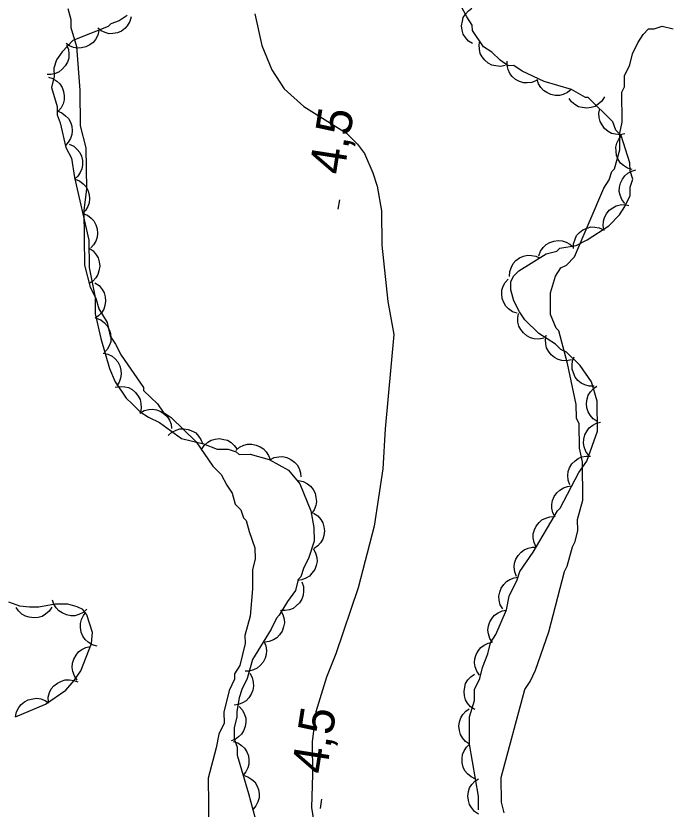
# Model space of a CAD drawing. Extents: x 282461 to 284471, y 5554090 to 5557646.
# Drawn here: x 283630.3 to 283686.1, y 5556718 to 5556785.4 of the extents above; entities that cross this region are included whole.
import ezdxf

# ---------------------------------------------------------------- set-up
doc = ezdxf.new("R2010")
doc.units = 0
for name, color, linetype in [('Niveau 1', 7, 'Continuous'), ('Niveau 22', 7, 'Continuous'), ('Niveau 3', 7, 'Continuous'), ('Niveau 44', 7, 'Continuous')]:
    doc.layers.add(name, color=color, linetype=linetype)

msp = doc.modelspace()

# ---------------------------------------------------------------- linework, layer by layer
at = {"layer": 'Niveau 1'}
for points in [[(283634.74, 5556786.01), (283634.98, 5556785.08), (283634.99, 5556784.39), (283635.48, 5556782.77), (283635.75, 5556779.06), (283635.79, 5556776.04), (283636.27, 5556774.18), (283636.31, 5556770.7), (283636.1, 5556768.84), (283636.16, 5556764.2), (283636.64, 5556762.35), (283637.12, 5556761.42), (283637.36, 5556760.5), (283638.07, 5556759.34), (283638.32, 5556758.19), (283638.79, 5556757.49), (283639.26, 5556756.57), (283641.16, 5556753.81), (283641.16, 5556753.57), (283642.33, 5556752.43), (283642.81, 5556751.74), (283643.51, 5556751.28), (283645.62, 5556749.21), (283647.04, 5556747.14), (283647.75, 5556746.45), (283648.22, 5556745.53), (283648.69, 5556744.84), (283648.94, 5556743.91), (283649.41, 5556743.45), (283649.65, 5556742.76), (283649.88, 5556742.53), (283650.12, 5556741.6), (283650.61, 5556740.21), (283650.62, 5556739.29), (283650.39, 5556738.35), (283650.41, 5556736.73), (283650.21, 5556734.4), (283649.76, 5556732.77), (283649.77, 5556732.08), (283649.33, 5556730.21), (283648.87, 5556729.51), (283648.88, 5556729.05), (283648.42, 5556728.11), (283647.98, 5556726.25), (283647.99, 5556725.32), (283647.54, 5556724.39), (283647.32, 5556723.22), (283646.65, 5556720.66), (283646.7, 5556716.25)], [(283675.55, 5556733.07), (283676.88, 5556738.2), (283677.11, 5556738.66), (283677.55, 5556740.3), (283677.78, 5556740.76), (283678, 5556741.69), (283677.99, 5556742.62), (283678.44, 5556744.25), (283678.4, 5556747.5), (283678.15, 5556748.66), (283678.13, 5556750.75), (283677.89, 5556751.21), (283677.88, 5556752.37), (283677.14, 5556755.85), (283676.41, 5556758.63), (283676.18, 5556758.86), (283675.7, 5556760.01), (283675.68, 5556761.87), (283676.12, 5556763.27), (283676.58, 5556763.97), (283677.04, 5556764.21), (283677.73, 5556764.91), (283680.22, 5556770.75), (283680.67, 5556771.45), (283680.9, 5556772.15), (283681.13, 5556772.38), (283681.57, 5556774.01), (283681.56, 5556775.41), (283681.78, 5556776.34), (283681.75, 5556778.89), (283681.98, 5556779.36), (283681.97, 5556780.29), (283682.42, 5556781.22), (283682.64, 5556782.15), (283683.1, 5556783.09), (283683.55, 5556783.79), (283684.01, 5556784.26), (283684.48, 5556784.27), (283685.17, 5556784.51), (283686.1, 5556784.28)], [(283671.77, 5556717.7), (283671.53, 5556718.63), (283671.51, 5556720.72), (283673.51, 5556728.17), (283673.97, 5556728.87), (283674.42, 5556729.81), (283675.55, 5556733.07)]]:
    msp.add_lwpolyline(points, dxfattribs=at)
at = {"layer": 'Niveau 22'}
for points in [[(283650.59, 5556785.54), (283651.2, 5556782.87), (283652.04, 5556780.79), (283653.1, 5556779.18), (283654.75, 5556777.69), (283658.37, 5556775.41), (283659.32, 5556774.49), (283659.91, 5556773.68), (283660.62, 5556772.06), (283660.98, 5556770.91), (283661.36, 5556768.82), (283661.39, 5556765.92), (283661.89, 5556761.11), (283662.39, 5556758.33), (283661.67, 5556750.3), (283661.47, 5556746.93), (283660.72, 5556742.04), (283659.38, 5556736.8), (283657.47, 5556731.2), (283656.68, 5556729.22)], [(283656.68, 5556729.22), (283655.79, 5556726.3), (283655.47, 5556723.74), (283655.5, 5556720.96), (283655.42, 5556718.17), (283656.17, 5556713.3), (283657.25, 5556710.75)]]:
    msp.add_lwpolyline(points, dxfattribs=at)
at = {"layer": 'Niveau 3'}
for p, q in [((283657.68, 5556768.96), (283657.8, 5556769.75)), ((283656.18, 5556718.07), (283656.3, 5556718.86))]:
    msp.add_line(p, q, dxfattribs=at)
at = {"layer": 'Niveau 44'}
for points in [[(283669.59, 5556717.96), (283669.58, 5556719.12), (283668.83, 5556723.53), (283668.81, 5556725.85), (283669.25, 5556727.25), (283669.24, 5556728.17), (283669.7, 5556729.11), (283669.92, 5556730.04), (283670.37, 5556731.21), (283670.59, 5556732.14), (283671.05, 5556732.84), (283671.95, 5556734.94), (283672.17, 5556736.1), (283672.85, 5556737.5), (283673.08, 5556738.2), (283674.22, 5556739.84), (283676.27, 5556743.35), (283676.5, 5556743.58), (283678.09, 5556746.62), (283678.77, 5556747.56), (283679.67, 5556750.12), (283679.64, 5556752.67), (283679.16, 5556754.29), (283678.21, 5556755.68), (283677.04, 5556756.82), (283676.57, 5556757.05), (283676.1, 5556757.51), (283674.7, 5556758.42), (283673.52, 5556759.57), (283673.05, 5556760.26), (283672.58, 5556761.18), (283672.33, 5556762.11), (283672.32, 5556762.8), (283672.55, 5556763.27), (283673.01, 5556763.74), (283675.32, 5556765.16), (283676.24, 5556765.4), (283676.47, 5556765.64), (283677.86, 5556765.89), (283678.79, 5556766.36), (283680.63, 5556767.54), (283681.55, 5556768.48), (283682.01, 5556769.19), (283682.46, 5556770.12), (283682.45, 5556770.82), (283682.68, 5556771.52), (283682.44, 5556772.21), (283682.43, 5556772.91), (283681.7, 5556775.22), (283681.23, 5556775.68), (283680.99, 5556776.37), (283678.88, 5556778.44), (283678.65, 5556778.43), (283677.48, 5556779.12), (283675.15, 5556779.79), (283673.28, 5556780.69), (283672.58, 5556781.15), (283672.11, 5556781.14), (283671.41, 5556781.6), (283670.7, 5556782.29), (283670, 5556782.74), (283669.06, 5556784.13), (283669.05, 5556784.59), (283668.58, 5556785.28), (283668.1, 5556786.21)], [(283669.08, 5556783.02), (283668.73, 5556783.24), (283668.47, 5556783.55), (283668.29, 5556783.83), (283668.19, 5556784.17), (283668.15, 5556784.54), (283668.21, 5556784.92), (283668.29, 5556785.23), (283668.48, 5556785.53), (283668.73, 5556785.81), (283669.02, 5556786.02)], [(283639.78, 5556785.41), (283639.09, 5556784.94), (283638.39, 5556784.7), (283638.16, 5556784.46), (283635.16, 5556783.27), (283634.24, 5556782.33), (283633.78, 5556781.63), (283633.56, 5556780.93), (283633.57, 5556780.23), (283633.34, 5556779.3), (283633.83, 5556777.68), (283633.84, 5556776.98), (283634.08, 5556776.29), (283634.57, 5556774.21), (283635.04, 5556773.28), (283635.29, 5556771.66), (283636.52, 5556766.34), (283636.54, 5556764.01), (283637.04, 5556761.47), (283637.05, 5556760.07), (283637.54, 5556757.99), (283638.27, 5556755.44), (283638.75, 5556754.29), (283639.69, 5556752.91), (283640.16, 5556752.45), (283640.87, 5556751.76), (283641.57, 5556751.3), (283642.5, 5556750.85), (283644.38, 5556749.48), (283646.24, 5556749.04), (283647.41, 5556748.58), (283648.33, 5556748.6), (283649.03, 5556748.37), (283649.27, 5556748.14), (283650.2, 5556748.15), (283651.83, 5556747.71), (283653.47, 5556746.8), (283654.41, 5556745.65), (283655.36, 5556743.34), (283655.61, 5556741.95), (283655.63, 5556740.79), (283655.18, 5556739.39), (283654.72, 5556738.45), (283654.5, 5556737.75), (283654.27, 5556737.52), (283654.05, 5556736.59), (283653.36, 5556735.65), (283652.68, 5556734.48), (283652.45, 5556734.25), (283652, 5556733.31), (283650.4, 5556730.74), (283649.95, 5556729.11), (283649.5, 5556728.18), (283649.28, 5556727.48), (283649.06, 5556726.31), (283649.06, 5556725.85), (283648.84, 5556724.92), (283648.85, 5556723.99), (283649.09, 5556723.3), (283649.1, 5556722.6), (283650.07, 5556719.36), (283651.04, 5556715.66)], [(283640.11, 5556785.29), (283640, 5556784.89), (283639.78, 5556784.54), (283639.57, 5556784.29), (283639.28, 5556784.09), (283638.94, 5556783.94), (283638.56, 5556783.88), (283638.24, 5556783.86), (283637.89, 5556783.95), (283637.56, 5556784.1), (283637.27, 5556784.32)], [(283637.37, 5556784.14), (283637.28, 5556783.74), (283637.08, 5556783.38), (283636.88, 5556783.12), (283636.59, 5556782.91), (283636.26, 5556782.74), (283635.89, 5556782.66), (283635.56, 5556782.63), (283635.22, 5556782.7), (283634.87, 5556782.84), (283634.58, 5556783.04)], [(283671.85, 5556781.17), (283671.44, 5556781.09), (283671.04, 5556781.12), (283670.71, 5556781.2), (283670.41, 5556781.37), (283670.12, 5556781.6), (283669.9, 5556781.91), (283669.73, 5556782.19), (283669.66, 5556782.54), (283669.64, 5556782.91), (283669.7, 5556783.26)], [(283634.62, 5556782.9), (283634.78, 5556782.52), (283634.82, 5556782.11), (283634.81, 5556781.78), (283634.7, 5556781.45), (283634.52, 5556781.12), (283634.26, 5556780.84), (283634.01, 5556780.63), (283633.69, 5556780.49), (283633.33, 5556780.4), (283632.97, 5556780.4)], [(283674.51, 5556779.88), (283674.12, 5556779.72), (283673.72, 5556779.68), (283673.39, 5556779.69), (283673.06, 5556779.8), (283672.73, 5556779.98), (283672.45, 5556780.24), (283672.23, 5556780.49), (283672.1, 5556780.81), (283672.01, 5556781.17), (283672, 5556781.53)], [(283633.08, 5556780.18), (283633.47, 5556780.05), (283633.81, 5556779.82), (283634.06, 5556779.6), (283634.24, 5556779.3), (283634.38, 5556778.96), (283634.43, 5556778.58), (283634.43, 5556778.25), (283634.33, 5556777.92), (283634.17, 5556777.58), (283633.94, 5556777.3)], [(283677.45, 5556779.13), (283677.13, 5556778.86), (283676.76, 5556778.7), (283676.44, 5556778.61), (283676.09, 5556778.62), (283675.73, 5556778.69), (283675.38, 5556778.86), (283675.1, 5556779.03), (283674.87, 5556779.3), (283674.68, 5556779.61), (283674.57, 5556779.96)], [(283680.26, 5556778.5), (283680.05, 5556778.14), (283679.74, 5556777.87), (283679.47, 5556777.69), (283679.13, 5556777.59), (283678.76, 5556777.54), (283678.38, 5556777.59), (283678.07, 5556777.66), (283677.76, 5556777.84), (283677.48, 5556778.08), (283677.27, 5556778.37)], [(283633.84, 5556777.3), (283634.23, 5556777.15), (283634.55, 5556776.9), (283634.79, 5556776.67), (283634.95, 5556776.36), (283635.07, 5556776.01), (283635.09, 5556775.62), (283635.08, 5556775.3), (283634.96, 5556774.97), (283634.77, 5556774.64), (283634.53, 5556774.38)], [(283682.01, 5556775.37), (283681.6, 5556775.28), (283681.2, 5556775.32), (283680.88, 5556775.4), (283680.57, 5556775.57), (283680.28, 5556775.81), (283680.06, 5556776.12), (283679.9, 5556776.4), (283679.82, 5556776.74), (283679.8, 5556777.12), (283679.87, 5556777.47)], [(283682.62, 5556772.32), (283682.22, 5556772.44), (283681.88, 5556772.66), (283681.63, 5556772.88), (283681.44, 5556773.17), (283681.3, 5556773.52), (283681.25, 5556773.9), (283681.23, 5556774.22), (283681.33, 5556774.56), (283681.49, 5556774.9), (283681.71, 5556775.18)], [(283634.85, 5556774.48), (283635.23, 5556774.3), (283635.53, 5556774.03), (283635.75, 5556773.78), (283635.89, 5556773.45), (283635.98, 5556773.09), (283635.97, 5556772.71), (283635.93, 5556772.39), (283635.78, 5556772.07), (283635.58, 5556771.76), (283635.31, 5556771.51)], [(283682, 5556769.44), (283681.74, 5556769.77), (283681.6, 5556770.15), (283681.52, 5556770.47), (283681.54, 5556770.82), (283681.62, 5556771.18), (283681.8, 5556771.52), (283681.99, 5556771.79), (283682.26, 5556772.01), (283682.59, 5556772.19), (283682.93, 5556772.29)], [(283635.32, 5556771.52), (283635.71, 5556771.37), (283636.03, 5556771.12), (283636.27, 5556770.88), (283636.43, 5556770.57), (283636.54, 5556770.22), (283636.57, 5556769.83), (283636.55, 5556769.51), (283636.43, 5556769.18), (283636.24, 5556768.86), (283636, 5556768.59)], [(283680.24, 5556767.14), (283680.15, 5556767.55), (283680.19, 5556767.95), (283680.27, 5556768.27), (283680.44, 5556768.58), (283680.67, 5556768.87), (283680.98, 5556769.09), (283681.27, 5556769.25), (283681.61, 5556769.33), (283681.98, 5556769.35), (283682.34, 5556769.28)], [(283636, 5556768.59), (283636.39, 5556768.44), (283636.71, 5556768.19), (283636.94, 5556767.96), (283637.11, 5556767.64), (283637.22, 5556767.29), (283637.24, 5556766.91), (283637.23, 5556766.58), (283637.1, 5556766.25), (283636.92, 5556765.93), (283636.68, 5556765.67)], [(283677.63, 5556765.62), (283677.64, 5556766.03), (283677.77, 5556766.42), (283677.91, 5556766.72), (283678.15, 5556766.98), (283678.44, 5556767.2), (283678.8, 5556767.35), (283679.11, 5556767.45), (283679.46, 5556767.44), (283679.83, 5556767.38), (283680.16, 5556767.24)], [(283636.53, 5556765.65), (283636.87, 5556765.42), (283637.13, 5556765.1), (283637.31, 5556764.82), (283637.4, 5556764.48), (283637.44, 5556764.12), (283637.37, 5556763.74), (283637.29, 5556763.42), (283637.1, 5556763.13), (283636.85, 5556762.85), (283636.55, 5556762.65)], [(283674.7, 5556765), (283674.84, 5556765.39), (283675.08, 5556765.72), (283675.31, 5556765.96), (283675.62, 5556766.13), (283675.96, 5556766.25), (283676.35, 5556766.29), (283676.67, 5556766.28), (283677.01, 5556766.17), (283677.33, 5556765.99), (283677.6, 5556765.76)], [(283672.22, 5556763.25), (283672.23, 5556763.67), (283672.37, 5556764.05), (283672.52, 5556764.35), (283672.76, 5556764.6), (283673.06, 5556764.82), (283673.41, 5556764.97), (283673.73, 5556765.06), (283674.08, 5556765.04), (283674.44, 5556764.97), (283674.77, 5556764.82)], [(283672.87, 5556760.12), (283672.47, 5556760.25), (283672.14, 5556760.49), (283671.9, 5556760.72), (283671.73, 5556761.03), (283671.6, 5556761.37), (283671.56, 5556761.76), (283671.57, 5556762.08), (283671.68, 5556762.42), (283671.85, 5556762.74), (283672.09, 5556763.02)], [(283637.03, 5556762.7), (283637.38, 5556762.47), (283637.64, 5556762.15), (283637.81, 5556761.87), (283637.9, 5556761.53), (283637.94, 5556761.16), (283637.88, 5556760.78), (283637.79, 5556760.47), (283637.6, 5556760.17), (283637.35, 5556759.9), (283637.05, 5556759.7)], [(283637.14, 5556759.71), (283637.53, 5556759.56), (283637.85, 5556759.31), (283638.08, 5556759.07), (283638.25, 5556758.76), (283638.36, 5556758.41), (283638.39, 5556758.03), (283638.37, 5556757.7), (283638.25, 5556757.37), (283638.07, 5556757.05), (283637.82, 5556756.78)], [(283675.12, 5556758.01), (283674.71, 5556757.93), (283674.3, 5556757.96), (283673.98, 5556758.04), (283673.68, 5556758.21), (283673.39, 5556758.45), (283673.16, 5556758.75), (283673, 5556759.04), (283672.93, 5556759.38), (283672.91, 5556759.75), (283672.97, 5556760.11)], [(283677.47, 5556756.17), (283677.06, 5556756.09), (283676.66, 5556756.12), (283676.33, 5556756.2), (283676.03, 5556756.37), (283675.74, 5556756.61), (283675.52, 5556756.92), (283675.35, 5556757.2), (283675.28, 5556757.54), (283675.26, 5556757.91), (283675.32, 5556758.27)], [(283637.73, 5556756.74), (283638.14, 5556756.66), (283638.49, 5556756.47), (283638.76, 5556756.27), (283638.97, 5556756), (283639.15, 5556755.67), (283639.23, 5556755.29), (283639.27, 5556754.97), (283639.21, 5556754.62), (283639.08, 5556754.28), (283638.88, 5556753.97)], [(283679.4, 5556753.94), (283678.98, 5556753.94), (283678.59, 5556754.06), (283678.29, 5556754.19), (283678.02, 5556754.42), (283677.79, 5556754.71), (283677.63, 5556755.06), (283677.52, 5556755.37), (283677.52, 5556755.72), (283677.57, 5556756.09), (283677.7, 5556756.42)], [(283638.74, 5556753.84), (283639.15, 5556753.92), (283639.56, 5556753.88), (283639.88, 5556753.81), (283640.18, 5556753.64), (283640.47, 5556753.4), (283640.69, 5556753.09), (283640.86, 5556752.81), (283640.93, 5556752.46), (283640.95, 5556752.09), (283640.89, 5556751.74)], [(283679.66, 5556750.94), (283679.31, 5556751.17), (283679.05, 5556751.48), (283678.88, 5556751.76), (283678.78, 5556752.1), (283678.75, 5556752.47), (283678.81, 5556752.85), (283678.89, 5556753.16), (283679.08, 5556753.46), (283679.33, 5556753.73), (283679.63, 5556753.94)], [(283640.84, 5556751.65), (283641.2, 5556751.86), (283641.6, 5556751.96), (283641.93, 5556751.99), (283642.27, 5556751.92), (283642.62, 5556751.79), (283642.93, 5556751.57), (283643.17, 5556751.35), (283643.35, 5556751.05), (283643.49, 5556750.7), (283643.54, 5556750.35)], [(283678.95, 5556748.06), (283678.7, 5556748.4), (283678.56, 5556748.78), (283678.49, 5556749.1), (283678.52, 5556749.45), (283678.61, 5556749.81), (283678.8, 5556750.15), (283678.98, 5556750.41), (283679.27, 5556750.63), (283679.59, 5556750.8), (283679.94, 5556750.89)], [(283643.24, 5556749.75), (283643.55, 5556750.03), (283643.92, 5556750.21), (283644.23, 5556750.31), (283644.58, 5556750.32), (283644.95, 5556750.27), (283645.3, 5556750.12), (283645.59, 5556749.96), (283645.83, 5556749.7), (283646.03, 5556749.4), (283646.16, 5556749.06)], [(283646.07, 5556748.55), (283646.3, 5556748.9), (283646.61, 5556749.17), (283646.89, 5556749.34), (283647.23, 5556749.44), (283647.59, 5556749.48), (283647.97, 5556749.42), (283648.29, 5556749.34), (283648.59, 5556749.16), (283648.86, 5556748.91), (283649.07, 5556748.62)], [(283648.99, 5556748.48), (283649.3, 5556748.75), (283649.68, 5556748.92), (283649.99, 5556749.01), (283650.35, 5556749.01), (283650.71, 5556748.94), (283651.06, 5556748.78), (283651.34, 5556748.61), (283651.57, 5556748.35), (283651.77, 5556748.04), (283651.89, 5556747.7)], [(283651.88, 5556747.68), (283652.25, 5556747.87), (283652.65, 5556747.94), (283652.98, 5556747.96), (283653.32, 5556747.87), (283653.66, 5556747.72), (283653.96, 5556747.48), (283654.19, 5556747.25), (283654.36, 5556746.94), (283654.47, 5556746.58), (283654.5, 5556746.23)], [(283677.32, 5556745.56), (283677.18, 5556745.95), (283677.16, 5556746.36), (283677.18, 5556746.69), (283677.31, 5556747.01), (283677.5, 5556747.33), (283677.77, 5556747.6), (283678.03, 5556747.8), (283678.36, 5556747.93), (283678.72, 5556748), (283679.08, 5556747.99)], [(283654.3, 5556745.93), (283654.7, 5556745.84), (283655.06, 5556745.65), (283655.33, 5556745.45), (283655.54, 5556745.17), (283655.71, 5556744.85), (283655.79, 5556744.47), (283655.83, 5556744.15), (283655.77, 5556743.8), (283655.64, 5556743.45), (283655.44, 5556743.15)], [(283676.09, 5556742.8), (283675.89, 5556743.17), (283675.81, 5556743.57), (283675.79, 5556743.9), (283675.87, 5556744.24), (283676.01, 5556744.58), (283676.24, 5556744.89), (283676.47, 5556745.12), (283676.78, 5556745.29), (283677.12, 5556745.42), (283677.48, 5556745.46)], [(283655.59, 5556743.16), (283655.94, 5556742.93), (283656.2, 5556742.62), (283656.38, 5556742.34), (283656.47, 5556742), (283656.51, 5556741.64), (283656.45, 5556741.26), (283656.37, 5556740.94), (283656.18, 5556740.64), (283655.94, 5556740.37), (283655.64, 5556740.16)], [(283674.48, 5556740.28), (283674.3, 5556740.65), (283674.23, 5556741.06), (283674.23, 5556741.39), (283674.32, 5556741.73), (283674.48, 5556742.06), (283674.72, 5556742.36), (283674.96, 5556742.58), (283675.28, 5556742.74), (283675.63, 5556742.85), (283675.99, 5556742.87)], [(283655.55, 5556740.14), (283655.76, 5556739.78), (283655.85, 5556739.39), (283655.88, 5556739.06), (283655.81, 5556738.71), (283655.68, 5556738.37), (283655.45, 5556738.06), (283655.24, 5556737.81), (283654.93, 5556737.63), (283654.59, 5556737.5), (283654.23, 5556737.45)], [(283672.8, 5556737.79), (283672.65, 5556738.18), (283672.62, 5556738.59), (283672.64, 5556738.92), (283672.76, 5556739.25), (283672.94, 5556739.57), (283673.21, 5556739.84), (283673.46, 5556740.05), (283673.79, 5556740.18), (283674.15, 5556740.26), (283674.51, 5556740.26)], [(283671.64, 5556735.02), (283671.43, 5556735.38), (283671.34, 5556735.77), (283671.31, 5556736.1), (283671.38, 5556736.45), (283671.51, 5556736.79), (283671.73, 5556737.11), (283671.95, 5556737.35), (283672.25, 5556737.53), (283672.6, 5556737.66), (283672.95, 5556737.72)], [(283654.58, 5556737.32), (283654.72, 5556736.92), (283654.74, 5556736.52), (283654.71, 5556736.19), (283654.59, 5556735.86), (283654.39, 5556735.54), (283654.12, 5556735.28), (283653.86, 5556735.07), (283653.53, 5556734.95), (283653.17, 5556734.88), (283652.81, 5556734.9)], [(283630.3, 5556725.86), (283632.84, 5556726.94), (283634.57, 5556728.12), (283635.26, 5556728.94), (283635.83, 5556729.76), (283636.73, 5556732.09), (283636.84, 5556733.02), (283636.35, 5556734.52), (283636, 5556734.98), (283635.53, 5556735.21), (283634.72, 5556735.43), (283633.67, 5556735.42), (283632.28, 5556735.17), (283631.47, 5556735.16), (283630.66, 5556735.27), (283629.72, 5556735.61)], [(283636.36, 5556734.99), (283636.04, 5556734.71), (283635.66, 5556734.54), (283635.34, 5556734.45), (283634.98, 5556734.45), (283634.61, 5556734.52), (283634.26, 5556734.68), (283633.97, 5556734.85), (283633.74, 5556735.12), (283633.54, 5556735.44), (283633.42, 5556735.78)], [(283633.39, 5556735.18), (283633.16, 5556734.83), (283632.84, 5556734.57), (283632.56, 5556734.39), (283632.22, 5556734.29), (283631.84, 5556734.26), (283631.46, 5556734.32), (283631.14, 5556734.4), (283630.84, 5556734.59), (283630.56, 5556734.85), (283630.35, 5556735.15)], [(283637.22, 5556731.86), (283636.81, 5556731.97), (283636.47, 5556732.2), (283636.21, 5556732.42), (283636.02, 5556732.72), (283635.87, 5556733.06), (283635.81, 5556733.45), (283635.8, 5556733.78), (283635.89, 5556734.12), (283636.05, 5556734.46), (283636.27, 5556734.75)], [(283652.77, 5556734.92), (283652.98, 5556734.56), (283653.08, 5556734.16), (283653.11, 5556733.84), (283653.04, 5556733.49), (283652.91, 5556733.14), (283652.69, 5556732.83), (283652.48, 5556732.58), (283652.18, 5556732.4), (283651.83, 5556732.27), (283651.47, 5556732.21)], [(283670.76, 5556732.16), (283670.53, 5556732.51), (283670.42, 5556732.9), (283670.37, 5556733.23), (283670.43, 5556733.58), (283670.54, 5556733.93), (283670.75, 5556734.25), (283670.95, 5556734.5), (283671.25, 5556734.7), (283671.59, 5556734.85), (283671.94, 5556734.92)], [(283651.36, 5556732.28), (283651.53, 5556731.9), (283651.58, 5556731.49), (283651.57, 5556731.16), (283651.47, 5556730.83), (283651.3, 5556730.5), (283651.05, 5556730.21), (283650.81, 5556729.99), (283650.49, 5556729.84), (283650.13, 5556729.74), (283649.77, 5556729.73)], [(283669.67, 5556729.39), (283669.43, 5556729.73), (283669.31, 5556730.12), (283669.25, 5556730.45), (283669.28, 5556730.8), (283669.39, 5556731.15), (283669.58, 5556731.48), (283669.78, 5556731.74), (283670.06, 5556731.95), (283670.4, 5556732.11), (283670.75, 5556732.19)], [(283635.53, 5556728.98), (283635.29, 5556729.33), (283635.16, 5556729.72), (283635.1, 5556730.05), (283635.14, 5556730.41), (283635.24, 5556730.77), (283635.44, 5556731.1), (283635.64, 5556731.37), (283635.93, 5556731.57), (283636.27, 5556731.74), (283636.63, 5556731.82)], [(283650.17, 5556729.56), (283650.38, 5556729.2), (283650.47, 5556728.8), (283650.5, 5556728.47), (283650.44, 5556728.13), (283650.3, 5556727.78), (283650.08, 5556727.47), (283649.87, 5556727.23), (283649.56, 5556727.05), (283649.22, 5556726.91), (283648.86, 5556726.86)], [(283669.26, 5556726.48), (283668.91, 5556726.71), (283668.65, 5556727.02), (283668.48, 5556727.3), (283668.38, 5556727.64), (283668.35, 5556728.01), (283668.41, 5556728.39), (283668.49, 5556728.7), (283668.68, 5556729), (283668.93, 5556729.27), (283669.23, 5556729.48)], [(283633.08, 5556727.1), (283633.07, 5556727.52), (283633.19, 5556727.92), (283633.33, 5556728.23), (283633.56, 5556728.5), (283633.85, 5556728.73), (283634.21, 5556728.9), (283634.52, 5556729), (283634.88, 5556729.01), (283635.25, 5556728.95), (283635.59, 5556728.82)], [(283630.3, 5556725.86), (283630.38, 5556726.28), (283630.57, 5556726.64), (283630.77, 5556726.91), (283631.05, 5556727.13), (283631.38, 5556727.31), (283631.76, 5556727.4), (283632.09, 5556727.44), (283632.44, 5556727.38), (283632.8, 5556727.25), (283633.1, 5556727.05)], [(283649.27, 5556726.74), (283649.55, 5556726.43), (283649.73, 5556726.07), (283649.83, 5556725.75), (283649.84, 5556725.4), (283649.79, 5556725.04), (283649.64, 5556724.68), (283649.48, 5556724.4), (283649.22, 5556724.16), (283648.92, 5556723.95), (283648.58, 5556723.82)], [(283668.83, 5556723.54), (283668.48, 5556723.77), (283668.22, 5556724.09), (283668.05, 5556724.37), (283667.96, 5556724.71), (283667.92, 5556725.07), (283667.98, 5556725.45), (283668.07, 5556725.77), (283668.26, 5556726.06), (283668.51, 5556726.34), (283668.8, 5556726.54)], [(283648.75, 5556723.78), (283649.15, 5556723.66), (283649.48, 5556723.43), (283649.73, 5556723.2), (283649.91, 5556722.9), (283650.05, 5556722.56), (283650.09, 5556722.18), (283650.1, 5556721.85), (283650, 5556721.52), (283649.84, 5556721.18), (283649.61, 5556720.9)], [(283669.33, 5556720.58), (283668.95, 5556720.76), (283668.65, 5556721.02), (283668.43, 5556721.27), (283668.28, 5556721.59), (283668.19, 5556721.95), (283668.19, 5556722.33), (283668.22, 5556722.66), (283668.37, 5556722.98), (283668.57, 5556723.29), (283668.83, 5556723.54)], [(283649.61, 5556720.9), (283650.01, 5556720.78), (283650.34, 5556720.55), (283650.59, 5556720.33), (283650.77, 5556720.03), (283650.91, 5556719.69), (283650.96, 5556719.31), (283650.96, 5556718.98), (283650.86, 5556718.64), (283650.7, 5556718.31), (283650.47, 5556718.03)], [(283669.59, 5556717.6), (283669.24, 5556717.83), (283668.99, 5556718.15), (283668.81, 5556718.43), (283668.72, 5556718.77), (283668.68, 5556719.14), (283668.74, 5556719.51), (283668.83, 5556719.83), (283669.02, 5556720.12), (283669.27, 5556720.4), (283669.57, 5556720.6)]]:
    msp.add_lwpolyline(points, dxfattribs=at)

# ---------------------------------------------------------------- texts
at = {"layer": 'Niveau 3'}
for p in [(283658.16, 5556771.8), (283656.66, 5556720.91)]:
    msp.add_text('4,5  ', height=3, rotation=81.09575, dxfattribs=at).set_placement(p)

doc.saveas('drawing.dxf')
